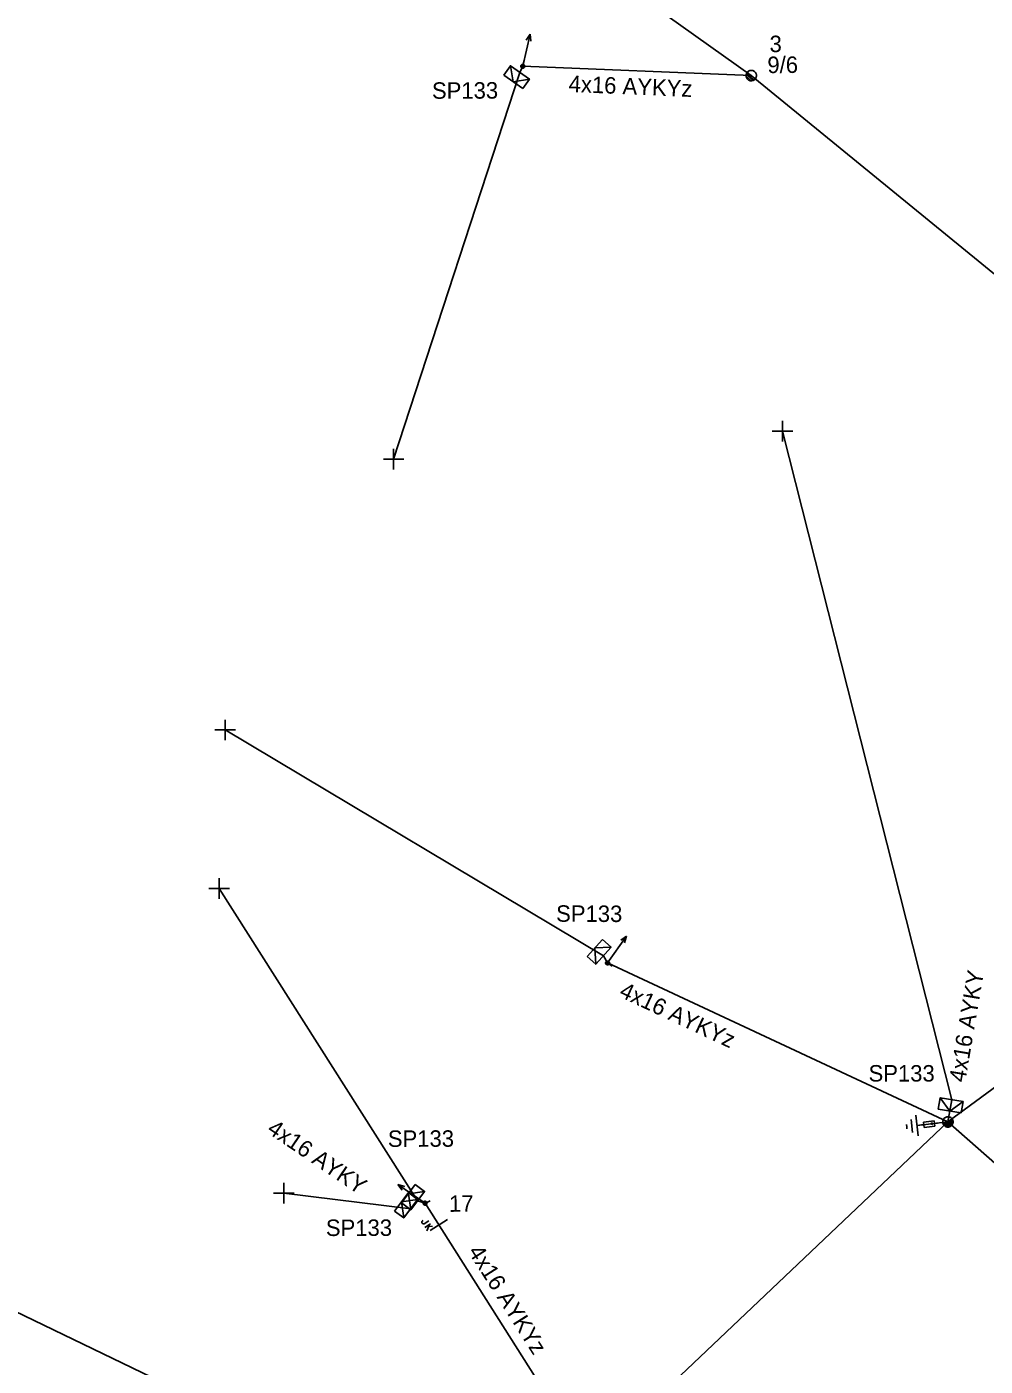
# Model space of a CAD drawing. Extents: x -748492 to -735633, y -1146251 to -1139940.
# Drawn here: x -742999.5 to -742941.3, y -1140159.7 to -1140078.5 of the extents above; entities that cross this region are included whole.
import ezdxf

# ---------------------------------------------------------------- set-up
doc = ezdxf.new("R2010")
doc.units = 0
for name, color, linetype in [('Vrstva 1', 7, 'Continuous'), ('Vrstva 12', 7, 'Continuous'), ('Vrstva 13', 7, 'Continuous'), ('Vrstva 14', 7, 'Continuous'), ('Vrstva 15', 7, 'Continuous'), ('Vrstva 16', 7, 'Continuous'), ('Vrstva 18', 7, 'Continuous'), ('Vrstva 2', 7, 'Continuous'), ('Vrstva 31', 7, 'Continuous'), ('Vrstva 33', 7, 'Continuous'), ('Vrstva 34', 7, 'Continuous'), ('Vrstva 5', 7, 'Continuous'), ('Vrstva 52', 7, 'Continuous'), ('Vrstva 53', 7, 'Continuous'), ('Vrstva 54', 7, 'Continuous'), ('Vrstva 55', 7, 'Continuous'), ('Vrstva 59', 7, 'Continuous'), ('Vrstva 6', 7, 'Continuous'), ('Vrstva 9', 7, 'Continuous')]:
    doc.layers.add(name, color=color, linetype=linetype)

# ---------------------------------------------------------------- blocks, each defined once
blk = doc.blocks.new('NN440')
at = {"layer": 'Vrstva 2'}
for points in [[(0.63, 0), (0.63, 0.06), (0.62, 0.13), (0.6, 0.19), (0.58, 0.25), (0.55, 0.31), (0.51, 0.37), (0.47, 0.42), (0.42, 0.46), (0.37, 0.51), (0.32, 0.54), (0.26, 0.57), (0.2, 0.59), (0.13, 0.61), (0.07, 0.62), (0, 0.63), (-0.06, 0.62), (-0.13, 0.61), (-0.19, 0.59), (-0.26, 0.57), (-0.31, 0.54), (-0.37, 0.51), (-0.42, 0.46), (-0.47, 0.42), (-0.51, 0.37), (-0.54, 0.31), (-0.57, 0.25), (-0.6, 0.19), (-0.62, 0.13), (-0.63, 0.06), (-0.63, 0), (-0.63, -0.07), (-0.62, -0.14), (-0.6, -0.2), (-0.57, -0.26), (-0.54, -0.32), (-0.51, -0.37), (-0.47, -0.43), (-0.42, -0.47), (-0.37, -0.51), (-0.31, -0.55), (-0.26, -0.58), (-0.19, -0.6), (-0.13, -0.62), (-0.06, -0.63), (0, -0.63), (0.07, -0.63), (0.13, -0.62), (0.2, -0.6), (0.26, -0.58), (0.32, -0.55), (0.37, -0.51), (0.42, -0.47), (0.47, -0.43), (0.51, -0.37), (0.55, -0.32), (0.58, -0.26), (0.6, -0.2), (0.62, -0.14), (0.63, -0.07), (0.63, 0)], [(-0.63, 0), (0.63, 0)], [(-0.6, -0.18), (0.57, -0.18)], [(-0.51, -0.32), (0.5, -0.32)], [(-0.37, -0.47), (0.35, -0.47)]]:
    blk.add_lwpolyline(points, dxfattribs=at)
blk = doc.blocks.new('NN560')
at = {"layer": 'Vrstva 2'}
for points in [[(1.999, -0.001), (1.59, 0.141)], [(0, -0.001), (1.999, -0.001)], [(1.999, -0.001), (1.59, -0.134)]]:
    blk.add_lwpolyline(points, dxfattribs=at)
blk = doc.blocks.new('NN840')
at = {"layer": 'Vrstva 15'}
for points in [[(0.003, 0.619), (0.003, -0.631)], [(-0.745, -0.71), (-0.745, -0.66)], [(-0.73, -0.764), (-0.745, -0.71)], [(-0.657, -0.798), (-0.73, -0.764)], [(-0.627, -0.798), (-0.657, -0.798)], [(-0.558, -0.764), (-0.627, -0.798)], [(-0.538, -0.71), (-0.558, -0.764)], [(-0.538, -0.385), (-0.538, -0.71)], [(-0.332, -0.385), (-0.332, -0.798)], [(-0.332, -0.641), (-0.125, -0.385)], [(-0.263, -0.557), (-0.091, -0.798)]]:
    blk.add_lwpolyline(points, dxfattribs=at)
blk = doc.blocks.new('NN800')
at = {"layer": 'Vrstva 1'}
for points in [[(-0.442, 0.442), (0.442, -0.442)], [(-0.442, -0.442), (0.442, 0.442)]]:
    blk.add_lwpolyline(points, dxfattribs=at)
blk = doc.blocks.new('NN820')
at = {"layer": 'Vrstva 13'}
for points in [[(-0.003, 0.004), (-0.003, -1.049)], [(-0.165, -0.813), (0.165, -0.813)], [(-0.165, -1.473), (-0.165, -0.813)], [(0.165, -1.473), (-0.165, -1.473)], [(-0.003, -1.049), (-0.062, -0.926)], [(-0.003, -1.049), (0.057, -0.926)], [(-0.003, -1.473), (-0.003, -1.871)], [(0.165, -0.813), (0.165, -1.473)]]:
    blk.add_lwpolyline(points, dxfattribs=at)
blk = doc.blocks.new('NN630')
at = {"layer": 'Vrstva 9'}
for points in [[(-0.003, -0.7), (-0.703, 0)], [(-0.703, -0.7), (-0.703, 0), (0.697, 0), (0.697, -0.7)], [(-0.703, -0.7), (0.697, -0.7)], [(-0.003, -0.7), (0.697, 0)]]:
    blk.add_lwpolyline(points, dxfattribs=at)
blk = doc.blocks.new('NN810')
at = {"layer": 'Vrstva 14'}
for points in [[(0.004, -0.64), (0.004, -1.89)], [(0.629, -1.89), (-0.621, -1.89)], [(0.388, -2.2), (-0.399, -2.2)], [(0.004, -2.515), (-0.124, -2.515)], [(0.137, -2.515), (0.004, -2.515)]]:
    blk.add_lwpolyline(points, dxfattribs=at)
blk = doc.blocks.new('NN500')
at = {"layer": 'Vrstva 2'}
for points in [[(0, -0.24), (0.02, -0.23), (0.05, -0.23), (0.07, -0.22), (0.09, -0.22), (0.12, -0.2), (0.14, -0.19), (0.16, -0.18), (0.17, -0.16), (0.19, -0.14), (0.2, -0.12), (0.21, -0.1), (0.22, -0.07), (0.23, -0.05), (0.23, -0.02), (0.23, 0), (0.23, 0.02), (0.23, 0.05), (0.22, 0.07), (0.21, 0.1), (0.2, 0.12), (0.19, 0.14), (0.17, 0.16), (0.16, 0.17), (0.14, 0.19), (0.12, 0.2), (0.09, 0.21), (0.07, 0.22), (0.05, 0.23), (0.02, 0.23), (0, 0.23), (-0.03, 0.23), (-0.05, 0.23), (-0.07, 0.22), (-0.1, 0.21), (-0.12, 0.2), (-0.14, 0.19), (-0.16, 0.17), (-0.18, 0.16), (-0.19, 0.14), (-0.2, 0.12), (-0.22, 0.1), (-0.22, 0.07), (-0.23, 0.05), (-0.23, 0.02), (-0.24, 0), (-0.23, -0.02), (-0.23, -0.05), (-0.22, -0.07), (-0.22, -0.1), (-0.2, -0.12), (-0.19, -0.14), (-0.18, -0.16), (-0.16, -0.18), (-0.14, -0.19), (-0.12, -0.2), (-0.1, -0.22), (-0.07, -0.22), (-0.05, -0.23), (-0.03, -0.23), (0, -0.24)], [(0, -0.24), (0.02, -0.23), (0.05, -0.23), (0.07, -0.22), (0.09, -0.22), (0.12, -0.2), (0.14, -0.19), (0.16, -0.18), (0.17, -0.16), (0.19, -0.14), (0.2, -0.12), (0.21, -0.1), (0.22, -0.07), (0.23, -0.05), (0.23, -0.02), (0.23, 0), (0.23, 0.02), (0.23, 0.05), (0.22, 0.07), (0.21, 0.1), (0.2, 0.12), (0.19, 0.14), (0.17, 0.16), (0.16, 0.17), (0.14, 0.19), (0.12, 0.2), (0.09, 0.21), (0.07, 0.22), (0.05, 0.23), (0.02, 0.23), (0, 0.23), (-0.03, 0.23), (-0.05, 0.23), (-0.07, 0.22), (-0.1, 0.21), (-0.12, 0.2), (-0.14, 0.19), (-0.16, 0.17), (-0.18, 0.16), (-0.19, 0.14), (-0.2, 0.12), (-0.22, 0.1), (-0.22, 0.07), (-0.23, 0.05), (-0.23, 0.02), (-0.24, 0), (-0.23, -0.02), (-0.23, -0.05), (-0.22, -0.07), (-0.22, -0.1), (-0.2, -0.12), (-0.19, -0.14), (-0.18, -0.16), (-0.16, -0.18), (-0.14, -0.19), (-0.12, -0.2), (-0.1, -0.22), (-0.07, -0.22), (-0.05, -0.23), (-0.03, -0.23), (0, -0.24)], [(0, -0.21), (0.02, -0.2), (0.04, -0.2), (0.06, -0.2), (0.08, -0.19), (0.1, -0.18), (0.12, -0.17), (0.14, -0.15), (0.15, -0.14), (0.16, -0.12), (0.18, -0.1), (0.19, -0.08), (0.19, -0.06), (0.2, -0.04), (0.2, -0.02), (0.2, 0), (0.2, 0.02), (0.2, 0.04), (0.19, 0.06), (0.19, 0.08), (0.18, 0.1), (0.16, 0.12), (0.15, 0.14), (0.14, 0.15), (0.12, 0.17), (0.1, 0.18), (0.08, 0.19), (0.06, 0.19), (0.04, 0.2), (0.02, 0.2), (0, 0.2), (-0.02, 0.2), (-0.04, 0.2), (-0.06, 0.19), (-0.08, 0.19), (-0.1, 0.18), (-0.12, 0.17), (-0.14, 0.15), (-0.15, 0.14), (-0.17, 0.12), (-0.18, 0.1), (-0.19, 0.08), (-0.2, 0.06), (-0.2, 0.04), (-0.21, 0.02), (-0.21, 0), (-0.21, -0.02), (-0.2, -0.04), (-0.2, -0.06), (-0.19, -0.08), (-0.18, -0.1), (-0.17, -0.12), (-0.15, -0.14), (-0.14, -0.15), (-0.12, -0.17), (-0.1, -0.18), (-0.08, -0.19), (-0.06, -0.2), (-0.04, -0.2), (-0.02, -0.2), (0, -0.21)], [(0, -0.18), (0.02, -0.18), (0.04, -0.17), (0.05, -0.17), (0.07, -0.16), (0.09, -0.15), (0.1, -0.14), (0.12, -0.13), (0.13, -0.12), (0.14, -0.1), (0.15, -0.09), (0.16, -0.07), (0.17, -0.05), (0.17, -0.04), (0.17, -0.02), (0.17, 0), (0.17, 0.02), (0.17, 0.04), (0.17, 0.05), (0.16, 0.07), (0.15, 0.09), (0.14, 0.1), (0.13, 0.12), (0.12, 0.13), (0.1, 0.14), (0.09, 0.15), (0.07, 0.16), (0.05, 0.17), (0.04, 0.17), (0.02, 0.17), (0, 0.18), (-0.02, 0.17), (-0.04, 0.17), (-0.06, 0.17), (-0.07, 0.16), (-0.09, 0.15), (-0.1, 0.14), (-0.12, 0.13), (-0.13, 0.12), (-0.14, 0.1), (-0.15, 0.09), (-0.16, 0.07), (-0.17, 0.05), (-0.17, 0.04), (-0.18, 0.02), (-0.18, 0), (-0.18, -0.02), (-0.17, -0.04), (-0.17, -0.05), (-0.16, -0.07), (-0.15, -0.09), (-0.14, -0.1), (-0.13, -0.12), (-0.12, -0.13), (-0.1, -0.14), (-0.09, -0.15), (-0.07, -0.16), (-0.06, -0.17), (-0.04, -0.17), (-0.02, -0.18), (0, -0.18)], [(0, -0.15), (0.01, -0.15), (0.03, -0.14), (0.04, -0.14), (0.06, -0.13), (0.07, -0.13), (0.08, -0.12), (0.1, -0.11), (0.11, -0.1), (0.12, -0.09), (0.13, -0.07), (0.13, -0.06), (0.14, -0.05), (0.14, -0.03), (0.14, -0.02), (0.14, 0), (0.14, 0.01), (0.14, 0.03), (0.14, 0.04), (0.13, 0.06), (0.13, 0.07), (0.12, 0.09), (0.11, 0.1), (0.1, 0.11), (0.08, 0.12), (0.07, 0.13), (0.06, 0.13), (0.04, 0.14), (0.03, 0.14), (0.01, 0.14), (0, 0.15), (-0.02, 0.14), (-0.03, 0.14), (-0.05, 0.14), (-0.06, 0.13), (-0.07, 0.13), (-0.09, 0.12), (-0.1, 0.11), (-0.11, 0.1), (-0.12, 0.09), (-0.13, 0.07), (-0.13, 0.06), (-0.14, 0.04), (-0.14, 0.03), (-0.15, 0.01), (-0.15, 0), (-0.15, -0.02), (-0.14, -0.03), (-0.14, -0.05), (-0.13, -0.06), (-0.13, -0.07), (-0.12, -0.09), (-0.11, -0.1), (-0.1, -0.11), (-0.09, -0.12), (-0.07, -0.13), (-0.06, -0.13), (-0.05, -0.14), (-0.03, -0.14), (-0.02, -0.15), (0, -0.15)], [(0, -0.12), (0.01, -0.12), (0.02, -0.11), (0.03, -0.11), (0.05, -0.11), (0.06, -0.1), (0.07, -0.09), (0.08, -0.09), (0.09, -0.08), (0.09, -0.07), (0.1, -0.06), (0.11, -0.05), (0.11, -0.04), (0.11, -0.02), (0.11, -0.01), (0.12, 0), (0.11, 0.01), (0.11, 0.02), (0.11, 0.04), (0.11, 0.05), (0.1, 0.06), (0.09, 0.07), (0.09, 0.08), (0.08, 0.09), (0.07, 0.09), (0.06, 0.1), (0.05, 0.11), (0.03, 0.11), (0.02, 0.11), (0.01, 0.12), (0, 0.12), (-0.01, 0.12), (-0.03, 0.11), (-0.04, 0.11), (-0.05, 0.11), (-0.06, 0.1), (-0.07, 0.09), (-0.08, 0.09), (-0.09, 0.08), (-0.1, 0.07), (-0.1, 0.06), (-0.11, 0.05), (-0.11, 0.04), (-0.12, 0.02), (-0.12, 0.01), (-0.12, 0), (-0.12, -0.01), (-0.12, -0.02), (-0.11, -0.04), (-0.11, -0.05), (-0.1, -0.06), (-0.1, -0.07), (-0.09, -0.08), (-0.08, -0.09), (-0.07, -0.09), (-0.06, -0.1), (-0.05, -0.11), (-0.04, -0.11), (-0.03, -0.11), (-0.01, -0.12), (0, -0.12)], [(0, -0.09), (0.01, -0.09), (0.02, -0.09), (0.03, -0.08), (0.03, -0.08), (0.04, -0.08), (0.05, -0.07), (0.06, -0.07), (0.06, -0.06), (0.07, -0.05), (0.07, -0.04), (0.08, -0.04), (0.08, -0.03), (0.08, -0.02), (0.09, -0.01), (0.09, 0), (0.09, 0.01), (0.08, 0.02), (0.08, 0.03), (0.08, 0.03), (0.07, 0.04), (0.07, 0.05), (0.06, 0.06), (0.06, 0.06), (0.05, 0.07), (0.04, 0.07), (0.03, 0.08), (0.03, 0.08), (0.02, 0.08), (0.01, 0.09), (0, 0.09), (-0.01, 0.09), (-0.02, 0.08), (-0.03, 0.08), (-0.04, 0.08), (-0.04, 0.07), (-0.05, 0.07), (-0.06, 0.06), (-0.07, 0.06), (-0.07, 0.05), (-0.08, 0.04), (-0.08, 0.03), (-0.08, 0.03), (-0.09, 0.02), (-0.09, 0.01), (-0.09, 0), (-0.09, -0.01), (-0.09, -0.02), (-0.08, -0.03), (-0.08, -0.04), (-0.08, -0.04), (-0.07, -0.05), (-0.07, -0.06), (-0.06, -0.07), (-0.05, -0.07), (-0.04, -0.08), (-0.04, -0.08), (-0.03, -0.08), (-0.02, -0.09), (-0.01, -0.09), (0, -0.09)], [(0, -0.06), (0, -0.06), (0.01, -0.06), (0.02, -0.05), (0.02, -0.05), (0.03, -0.05), (0.03, -0.05), (0.04, -0.04), (0.04, -0.04), (0.05, -0.03), (0.05, -0.03), (0.05, -0.02), (0.05, -0.02), (0.05, -0.01), (0.06, -0.01), (0.06, 0), (0.06, 0.01), (0.05, 0.01), (0.05, 0.02), (0.05, 0.02), (0.05, 0.03), (0.05, 0.03), (0.04, 0.04), (0.04, 0.04), (0.03, 0.05), (0.03, 0.05), (0.02, 0.05), (0.02, 0.05), (0.01, 0.06), (0, 0.06), (0, 0.06), (-0.01, 0.06), (-0.01, 0.06), (-0.02, 0.05), (-0.02, 0.05), (-0.03, 0.05), (-0.03, 0.05), (-0.04, 0.04), (-0.04, 0.04), (-0.05, 0.03), (-0.05, 0.03), (-0.05, 0.02), (-0.06, 0.02), (-0.06, 0.01), (-0.06, 0.01), (-0.06, 0), (-0.06, -0.01), (-0.06, -0.01), (-0.06, -0.02), (-0.05, -0.02), (-0.05, -0.03), (-0.05, -0.03), (-0.04, -0.04), (-0.04, -0.04), (-0.03, -0.05), (-0.03, -0.05), (-0.02, -0.05), (-0.02, -0.05), (-0.01, -0.06), (-0.01, -0.06), (0, -0.06)], [(0, -0.03), (0, -0.03), (0, -0.03), (0.01, -0.03), (0.01, -0.03), (0.01, -0.02), (0.02, -0.02), (0.02, -0.02), (0.02, -0.02), (0.02, -0.02), (0.02, -0.01), (0.02, -0.01), (0.03, -0.01), (0.03, -0.01), (0.03, 0), (0.03, 0), (0.03, 0), (0.03, 0.01), (0.03, 0.01), (0.02, 0.01), (0.02, 0.01), (0.02, 0.02), (0.02, 0.02), (0.02, 0.02), (0.02, 0.02), (0.01, 0.02), (0.01, 0.02), (0.01, 0.03), (0, 0.03), (0, 0.03), (0, 0.03), (0, 0.03), (-0.01, 0.03), (-0.01, 0.03), (-0.01, 0.02), (-0.02, 0.02), (-0.02, 0.02), (-0.02, 0.02), (-0.02, 0.02), (-0.02, 0.02), (-0.03, 0.01), (-0.03, 0.01), (-0.03, 0.01), (-0.03, 0.01), (-0.03, 0), (-0.03, 0), (-0.03, 0), (-0.03, -0.01), (-0.03, -0.01), (-0.03, -0.01), (-0.03, -0.01), (-0.02, -0.02), (-0.02, -0.02), (-0.02, -0.02), (-0.02, -0.02), (-0.02, -0.02), (-0.01, -0.03), (-0.01, -0.03), (-0.01, -0.03), (0, -0.03), (0, -0.03)], [(0.23, 0), (0.7, 0)]]:
    blk.add_lwpolyline(points, dxfattribs=at)

msp = doc.modelspace()

# ---------------------------------------------------------------- linework, layer by layer
at = {"layer": 'Vrstva 1'}
for points in [[(-742910.019, -1140119.577), (-742930.75, -1140101.651), (-742955.53, -1140081.41), (-742984.5, -1140060.79), (-743016.091, -1140038.211), (-743051.87, -1140020.721), (-743081.419, -1140004.559)], [(-742910.111, -1140120.298), (-742943.6, -1140144.92), (-742965.37, -1140165.561)]]:
    msp.add_lwpolyline(points, dxfattribs=at)
at = {"layer": 'Vrstva 5'}
msp.add_lwpolyline([(-742975.32, -1140149.849), (-742975.77, -1140149.7), (-742976.19, -1140150.19)], dxfattribs=at)
at = {"layer": 'Vrstva 52'}
for points in [[(-742943.6, -1140144.92), (-742943.371, -1140143.57)], [(-742965.37, -1140165.561), (-742975.32, -1140149.849)]]:
    msp.add_lwpolyline(points, dxfattribs=at)
at = {"layer": 'Vrstva 54'}
for points in [[(-742955.53, -1140081.41), (-742969.39, -1140080.84), (-742969.56, -1140081.22)], [(-742943.6, -1140144.92), (-742964.25, -1140135.269), (-742964.5, -1140134.83)], [(-742943.6, -1140144.92), (-742927.02, -1140159.509), (-742931.4, -1140153.99)]]:
    msp.add_lwpolyline(points, dxfattribs=at)
at = {"layer": 'Vrstva 59'}
for points in [[(-742969.559, -1140081.22), (-742977.224, -1140104.701)], [(-742943.371, -1140143.57), (-742953.63, -1140103)], [(-742964.5, -1140134.83), (-742987.44, -1140121.13)], [(-742975.77, -1140149.7), (-742987.81, -1140130.75)], [(-742976.19, -1140150.19), (-742983.88, -1140149.25)], [(-742985.931, -1140163.3), (-743000.25, -1140156.38)]]:
    msp.add_lwpolyline(points, dxfattribs=at)

# ---------------------------------------------------------------- block references
at = {"layer": 'Vrstva 13'}
for p, rotation in [((-742969.39, -1140080.84), 77.33498330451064), ((-742964.25, -1140135.27), 54.87235277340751), ((-742975.32, -1140149.85), 145.53173065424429)]:
    msp.add_blockref('NN560', p, dxfattribs=dict(at, rotation=rotation))
for name, p, xscale, yscale, rotation in [('NN500', (-742969.389, -1140080.841), 0.5, 0.5, 77.33499997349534), ('NN440', (-742955.53, -1140081.41), 0.5, 0.5, -42.51629447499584), ('NN500', (-742964.25, -1140135.269), 0.5, 0.5, -35.12799999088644), ('NN440', (-742943.6, -1140144.92), 0.5, 0.5, 21.13885280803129), ('NN500', (-742975.32, -1140149.85), 0.49999999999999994, 0.5000000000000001, 23.59299995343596)]:
    msp.add_blockref(name, p, dxfattribs=dict(at, xscale=xscale, yscale=yscale, rotation=rotation))
at = {"layer": 'Vrstva 15', "rotation": -83.42511663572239}
msp.add_blockref('NN810', (-742943.601, -1140144.92), dxfattribs=at)
at = {"layer": 'Vrstva 16', "rotation": -83.42511663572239}
msp.add_blockref('NN820', (-742943.601, -1140144.92), dxfattribs=at)
at = {"layer": 'Vrstva 18', "rotation": -57.651688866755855}
msp.add_blockref('NN840', (-742974.481, -1140151.174), dxfattribs=at)
at = {"layer": 'Vrstva 31'}
for p, rotation in [((-742969.56, -1140081.22), -34.998050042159), ((-742964.5, -1140134.83), -131.62577775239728), ((-742943.371, -1140143.57), -9.655788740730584), ((-742976.19, -1140150.19), -126.81622393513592), ((-742975.77, -1140149.7), -126.81622398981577)]:
    msp.add_blockref('NN630', p, dxfattribs=dict(at, rotation=rotation))
at = {"layer": 'Vrstva 34'}
for p, rotation in [((-742953.63, -1140103), 45), ((-742977.224, -1140104.7), 45.00000009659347), ((-742987.44, -1140121.13), 44.99999995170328), ((-742987.81, -1140130.75), 45), ((-742983.88, -1140149.25), 45)]:
    msp.add_blockref('NN800', p, dxfattribs=dict(at, rotation=rotation))

# ---------------------------------------------------------------- texts
at = {"layer": 'Vrstva 12'}
msp.add_text('9/6', height=1, rotation=0.376, dxfattribs=at).set_placement((-742954.548, -1140081.262))
at = {"layer": 'Vrstva 14'}
for s, rotation, p in [('3', 0.016, (-742954.419, -1140079.989)), ('17', 0.26, (-742973.862, -1140150.378))]:
    msp.add_text(s, height=1, rotation=rotation, dxfattribs=at).set_placement(p)
at = {"layer": 'Vrstva 33'}
for rotation, p in [(0.17, (-742974.898, -1140082.821)), (359.74, (-742967.369, -1140132.77)), (0.131, (-742977.575, -1140146.436)), (0.111, (-742981.334, -1140151.845))]:
    msp.add_text('SP133', height=1, rotation=rotation, dxfattribs=at).set_placement(p)
msp.add_text('SP133', height=1, dxfattribs=at).set_placement((-742948.414, -1140142.469))
at = {"layer": 'Vrstva 53'}
msp.add_text('4x16 AYKYz', height=1, rotation=302.348, dxfattribs=at).set_placement((-742972.741, -1140152.791))
at = {"layer": 'Vrstva 54'}
msp.add_text('4x16 AYKY', height=1, rotation=80.377, dxfattribs=at).set_placement((-742942.552, -1140142.557))
at = {"layer": 'Vrstva 55'}
for rotation, p in [(357.648, (-742966.623, -1140082.403)), (334.953, (-742963.604, -1140137.29))]:
    msp.add_text('4x16 AYKYz', height=1, rotation=rotation, dxfattribs=at).set_placement(p)
at = {"layer": 'Vrstva 6'}
msp.add_text('4x16 AYKY', height=1, rotation=325.88, dxfattribs=at).set_placement((-742984.967, -1140145.53))

doc.saveas('drawing.dxf')
